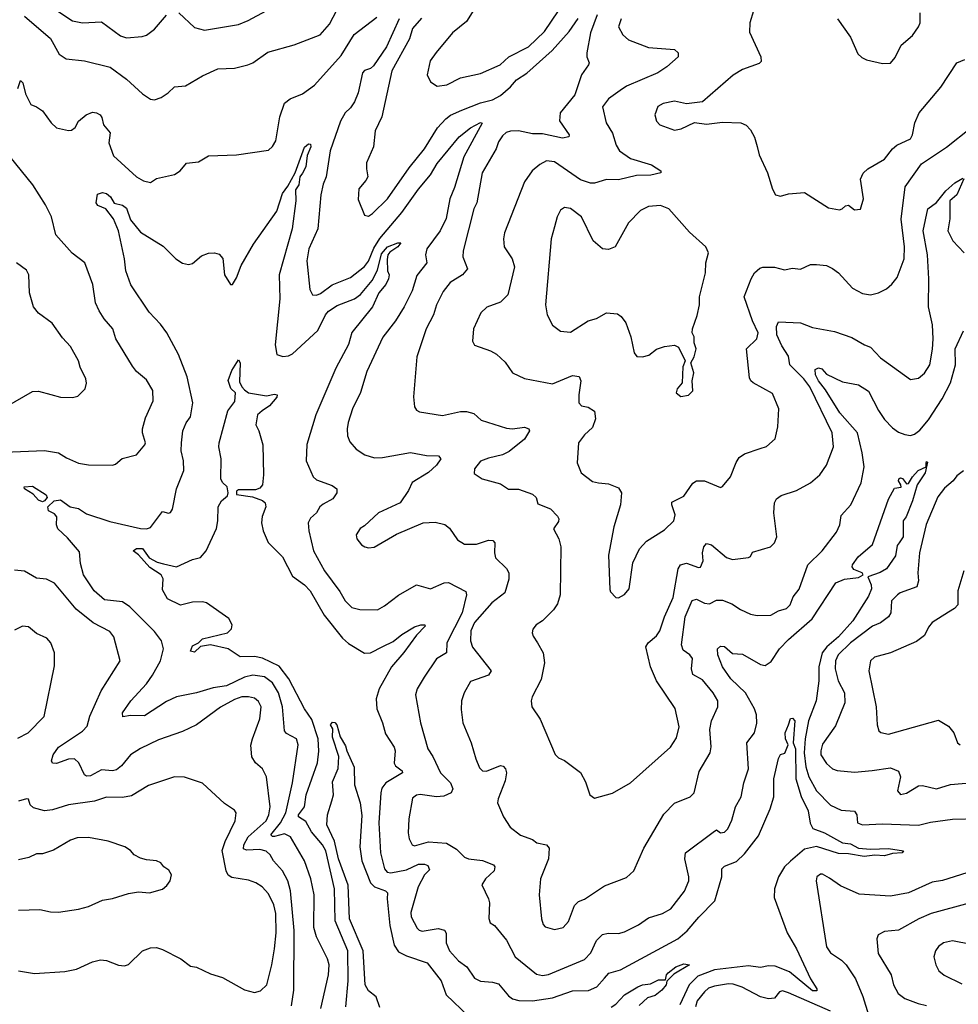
# Model space of a CAD drawing. Extents: x 1246230 to 1426786, y 660032 to 763141.
# Tile 515 of 566: x 1355992 to 1360683, y 738208 to 743131. Entities that reach past the tile are written whole.
import ezdxf

# ---------------------------------------------------------------- set-up
doc = ezdxf.new("R2010")
doc.units = 0

msp = doc.modelspace()

# ---------------------------------------------------------------- linework, layer by layer
at = {"layer": '0CON10XD'}
for points in [[(1356015, 743148.1), (1356145, 743036.5), (1356189.6, 742959.6), (1356224, 742935), (1356315, 742925.4), (1356444.3, 742894.3), (1356525, 742833.5), (1356605, 742760.8), (1356645, 742734), (1356665, 742730), (1356697.9, 742742.1), (1356734.3, 742765.7), (1356765, 742796), (1356820.7, 742800.7), (1356905, 742851.2), (1356982.5, 742885), (1357065, 742888.6), (1357132.5, 742905), (1357156.2, 742915), (1357231.3, 742968.7), (1357364.1, 743005.9), (1357493.8, 743056.2), (1357540.4, 743109.6), (1357595, 743213.1)], [(1358289.4, 743225), (1358225, 743122), (1358154.7, 743065.3), (1358073, 742967), (1358043.6, 742925), (1358028.5, 742855), (1358045, 742820.8), (1358078.3, 742798.3), (1358126.7, 742805), (1358195, 742840.6), (1358295, 742862.2), (1358394, 742905), (1358435.7, 742945), (1358535, 742996), (1358615, 743072.3), (1358684, 743175)], [(1355982.3, 742787.7), (1355995, 742826.7), (1356007.8, 742815), (1356020.9, 742760.9), (1356046.7, 742706.7), (1356075, 742696.2), (1356105, 742675.7), (1356148.2, 742615), (1356175, 742590), (1356235, 742576.9), (1356251.3, 742578.7), (1356268.3, 742591.7), (1356285.6, 742624.4), (1356324.4, 742655.6), (1356355, 742668.6), (1356375, 742666), (1356393.3, 742655), (1356402.3, 742642.3), (1356410.8, 742605), (1356443.3, 742565), (1356437.5, 742515), (1356459.7, 742449.7), (1356575, 742346.2), (1356610, 742325), (1356645, 742317.5), (1356675, 742337.5), (1356765, 742356.7), (1356793.9, 742376.1), (1356825, 742413.8), (1356885, 742420.8), (1356935, 742450.6), (1357075, 742455.6), (1357235, 742478.8), (1357255, 742496.7), (1357271.4, 742525), (1357291.2, 742645), (1357315, 742713.1), (1357344.1, 742735.9), (1357405, 742761.2), (1357465, 742803.8), (1357597.9, 742952.1), (1357663, 743057), (1357776.2, 743143.8)], [(1356176.4, 743176.4), (1356255, 743126.2), (1356305, 743116.2), (1356400.4, 743120.4), (1356495, 743050), (1356525, 743040), (1356603.2, 743046.8), (1356625.5, 743054.5), (1356666.1, 743083.9), (1356725, 743154.2)], [(1356786.2, 743165), (1356865, 743092), (1356915, 743078.6), (1357085, 743106.4), (1357133.2, 743126.8), (1357224.2, 743175)], [(1358878.8, 743155), (1358844.2, 743065.8), (1358826.8, 742965), (1358826.7, 742945), (1358838, 742915), (1358834.2, 742905), (1358799.4, 742855), (1358766.2, 742755), (1358693.1, 742665), (1358689.4, 742625), (1358738, 742555), (1358736.2, 742545), (1358705, 742539.5), (1358605, 742560.6), (1358555, 742560), (1358485, 742574.7), (1358445, 742573.8), (1358423, 742567), (1358405, 742550), (1358385, 742520), (1358373.1, 742485), (1358302.7, 742365), (1358277.1, 742215), (1358261.5, 742185), (1358208.5, 741975), (1358206.7, 741945), (1358230, 741885), (1358205.7, 741855), (1358143.5, 741816.5), (1358108.7, 741771.3), (1358075, 741706), (1358059.5, 741655), (1358022.7, 741585), (1357976.2, 741445), (1357959.4, 741245), (1357964.2, 741195), (1357975, 741178.8), (1357990, 741170), (1358105, 741152.7), (1358195, 741172.7), (1358225, 741172.2), (1358261.2, 741161.2), (1358298.5, 741128.5), (1358425, 741088.2), (1358454.3, 741085.7), (1358515, 741093.8), (1358536.1, 741086.1), (1358540, 741075), (1358515, 741034), (1358437.6, 740972.4), (1358405, 740955.4), (1358335, 740939.2), (1358295, 740922.9), (1358264.2, 740885), (1358262.7, 740862.7), (1358303.3, 740835), (1358395, 740810), (1358435, 740783.8), (1358485, 740784), (1358555, 740759.2), (1358572.7, 740742.7), (1358581.1, 740711.1), (1358644.2, 740685), (1358679.3, 740649.3), (1358686, 740635), (1358685, 740622.5), (1358660, 740585), (1358685.7, 740535.7), (1358695.7, 740495.7), (1358693.1, 740255), (1358679.8, 740210.2), (1358659.4, 740180.6), (1358605, 740126), (1358573.3, 740105), (1358556.4, 740083.6), (1358553.3, 740065), (1358558.3, 740048.3), (1358580, 740015), (1358608.6, 739965), (1358615.6, 739915), (1358597.4, 739832.6), (1358552.5, 739745), (1358548, 739725), (1358552, 739695), (1358593.6, 739633.6), (1358667.7, 739457.7), (1358685, 739440), (1358715, 739426.7), (1358795, 739366.7), (1358820.3, 739320.3), (1358840.8, 739255), (1358865, 739238.8), (1358955, 739264.2), (1359045.4, 739314.6), (1359245, 739494), (1359275, 739540), (1359288.1, 739595), (1359267.6, 739687.6), (1359174.5, 739825), (1359145.3, 739895.3), (1359121.3, 739995), (1359132.9, 740015), (1359175, 740049.5), (1359191.5, 740075), (1359214.6, 740145), (1359257.3, 740242.7), (1359283.5, 740385), (1359294.5, 740405), (1359325, 740413.1), (1359385, 740391.5), (1359395, 740393.3), (1359408.6, 740425), (1359405.3, 740465), (1359410.4, 740495), (1359425, 740511.9), (1359450, 740505), (1359525, 740441.2), (1359555, 740431.2), (1359635, 740441.2), (1359643.8, 740446.2), (1359655, 740468), (1359744.6, 740495.4), (1359764.3, 740515), (1359775.6, 740545), (1359760.9, 740665), (1359764.4, 740715), (1359774.2, 740735), (1359797.6, 740752.4), (1359875, 740777.5), (1359944, 740816), (1359990.6, 740855), (1360023.8, 740903.8), (1360059.4, 740995), (1360052.3, 741065), (1359941.1, 741295), (1359910.3, 741335), (1359840.9, 741405), (1359835, 741448), (1359800.8, 741500.8), (1359776.3, 741555), (1359775, 741597.5), (1359785, 741620), (1359894.7, 741614.7), (1359955, 741591.8), (1360065, 741572.2), (1360151.7, 741541.7), (1360213.8, 741505), (1360245, 741494.3), (1360295, 741440.8), (1360445, 741331.2), (1360485, 741338.8), (1360515, 741363.8), (1360541.1, 741405), (1360553.7, 741483.7), (1360558.1, 741535), (1360553.5, 741605), (1360534.7, 741695), (1360536.5, 741835), (1360529.4, 741955), (1360507.6, 742075), (1360531.5, 742185), (1360575, 742216.9), (1360620.5, 742275), (1360666.5, 742315), (1360705, 742338.1)], [(1359660, 743175), (1359641.2, 743115), (1359639.3, 743069.3), (1359696.2, 742945), (1359698.3, 742921.7), (1359687.7, 742912.3), (1359605, 742882.9), (1359557, 742853), (1359405, 742721.2), (1359325, 742710), (1359265, 742724.2), (1359207.7, 742712.3), (1359182.1, 742697.9), (1359166, 742655), (1359175, 742623.3), (1359191.2, 742605), (1359265, 742579.2), (1359297.5, 742585), (1359365, 742616.7), (1359425, 742608.8), (1359505, 742619.2), (1359595.6, 742615.6), (1359623.2, 742603.2), (1359645, 742581.2), (1359665, 742543.3), (1359677.9, 742497.9), (1359687.8, 742455), (1359730, 742365), (1359754.2, 742284.2), (1359770, 742255), (1359795, 742248.8), (1359835, 742260), (1359915, 742267.5), (1360035, 742190.8), (1360088.8, 742181.2), (1360102.5, 742185), (1360119.3, 742200.7), (1360135, 742203.3), (1360165, 742181.2), (1360195, 742183.3), (1360208.8, 742235), (1360194.1, 742334.1), (1360207, 742363), (1360231.2, 742385), (1360315, 742433.3), (1360354.4, 742485), (1360376.7, 742503.3), (1360443.5, 742535), (1360454.4, 742555), (1360465.4, 742615), (1360487.8, 742665), (1360595.4, 742794.6), (1360675, 742915.6), (1360715, 742932.3)], [(1360305, 742911.5), (1360345, 742914.3), (1360368.3, 742941.7), (1360397, 743003), (1360455, 743052), (1360484.5, 743095), (1360492.1, 743115), (1360492.7, 743165)], [(1357887.6, 743135), (1357825.3, 742995), (1357760, 742900), (1357745, 742887.6), (1357715, 742877.2), (1357704.7, 742865), (1357683.2, 742765), (1357665, 742720.8), (1357645, 742690.5), (1357617.7, 742665), (1357595, 742623.1), (1357543.1, 742475), (1357522.7, 742345), (1357508, 742308), (1357496.4, 742255), (1357481.5, 742085), (1357437.1, 741985), (1357426.2, 741925), (1357442, 741782), (1357455, 741756.2), (1357475, 741754.3), (1357495, 741762.5), (1357554.2, 741805.8), (1357645, 741841.5), (1357715, 741897.7), (1357735, 741922.9), (1357761.9, 741988.1), (1357792.2, 742037.8), (1357902.4, 742167.6), (1357985, 742283.8), (1358045, 742356.2), (1358078.4, 742411.6), (1358188.5, 742545), (1358245, 742590), (1358295, 742616.9), (1358303.3, 742613.3), (1358210.8, 742445), (1358165, 742292), (1358141.2, 742235), (1358123, 742137), (1358093.8, 742075), (1358026.9, 741985), (1358019.6, 741955), (1358026, 741915), (1357977.3, 741852.7), (1357952.7, 741775), (1357912.5, 741695), (1357869.6, 741625), (1357805.9, 741544.1), (1357727.4, 741372.6), (1357695, 741266.2), (1357654.5, 741185), (1357632.6, 741117.4), (1357629.1, 741085), (1357630.7, 741050.7), (1357641.1, 741021.1), (1357673.8, 740983.8), (1357716.1, 740956.1), (1357765, 740940.8), (1357805, 740942.2), (1357945, 740967.3), (1358025, 740952), (1358085, 740950), (1358096.2, 740935), (1358075, 740904), (1358035, 740866.2), (1357952.8, 740817.2), (1357935, 740776.7), (1357893.8, 740715), (1357785, 740665.8), (1357715, 740600), (1357693, 740587), (1357673.8, 740555), (1357676.2, 740535), (1357700, 740505), (1357717.5, 740495), (1357735, 740490), (1357763.9, 740493.9), (1357875, 740558.6), (1358007.5, 740615), (1358069.1, 740619.1), (1358116.3, 740606.3), (1358139.3, 740589.3), (1358180.2, 740530.2), (1358215, 740509.4), (1358275, 740508.5), (1358335, 740527.8), (1358356.9, 740526.9), (1358367.1, 740515), (1358364.6, 740465), (1358370.5, 740440.5), (1358425, 740386.9), (1358436.1, 740365), (1358436, 740334), (1358416.7, 740265), (1358350.9, 740215), (1358265, 740116.2), (1358246.7, 740075), (1358245.3, 740025.3), (1358255, 739994.3), (1358348.5, 739875), (1358335, 739853.9), (1358245, 739821.4), (1358212.5, 739765), (1358200, 739725), (1358198.3, 739681.7), (1358206.9, 739615), (1358248.6, 739515), (1358271.4, 739435)], [(1358000.6, 743139.4), (1357955, 743086.9), (1357940.7, 743035), (1357852.5, 742875), (1357801.5, 742645), (1357768.9, 742575), (1357760.8, 742495), (1357725.6, 742415), (1357724.3, 742385), (1357732, 742345), (1357722.2, 742327.8), (1357687.1, 742285), (1357682.8, 742232.8), (1357714.3, 742154.3), (1357735, 742149.2), (1357755, 742161.4), (1357830.8, 742235), (1357939, 742391), (1358015.4, 742485), (1358080.2, 742589.8), (1358120.9, 742635), (1358145, 742653.2), (1358201.7, 742678.3), (1358295, 742715.8), (1358355, 742730), (1358395, 742752.9), (1358444.8, 742795.2), (1358475, 742830.4), (1358526.5, 742863.5), (1358653.2, 742976.8), (1358737.5, 743072.5), (1358783, 743137)], [(1358997.7, 743135), (1358985.5, 743095), (1359006.2, 743056.2), (1359035, 743031.1), (1359135, 742991.5), (1359265, 742982.5), (1359282.5, 742965), (1359282.5, 742945), (1359226, 742895), (1359180.8, 742865), (1359025, 742798.4), (1358992.2, 742777.8), (1358934.3, 742735), (1358904.5, 742695.5), (1358922.9, 742615), (1358953.9, 742563.9), (1358973.5, 742503.5), (1358989.5, 742475), (1359045, 742436.9), (1359150, 742405), (1359196.7, 742375), (1359196.7, 742365), (1359145.9, 742354.1), (1359075, 742352.5), (1358985, 742329.6), (1358925, 742332.5), (1358865, 742314), (1358845, 742314.3), (1358795, 742331.2), (1358665, 742419.6), (1358625, 742425.5), (1358592.2, 742407.8), (1358552.5, 742375), (1358515, 742321.2), (1358414.4, 742065), (1358409.4, 742035), (1358412.9, 741995), (1358453.3, 741935), (1358464.5, 741895), (1358431.5, 741755), (1358395, 741718.9), (1358326.6, 741693.4), (1358296, 741665), (1358259.2, 741585), (1358254.2, 741524.2), (1358265, 741503.3), (1358345, 741476), (1358375, 741459.2), (1358418.3, 741418.3), (1358455, 741366), (1358515, 741337.5), (1358655, 741310), (1358755, 741352.2), (1358787.4, 741347.4), (1358796.4, 741325), (1358786.2, 741255), (1358787.1, 741215), (1358799.7, 741199.7), (1358832.9, 741192.9), (1358864.2, 741174.2), (1358870, 741135), (1358855, 741091.4), (1358814.7, 741055.3), (1358784.3, 741015), (1358778.1, 740915), (1358798.6, 740865), (1358855, 740822), (1358885.3, 740814.7), (1358935, 740810), (1358985, 740790), (1358999.4, 740765), (1358994.5, 740705), (1358961.9, 740595), (1358934.1, 740454.1), (1358941.7, 740281.7), (1358945, 740270), (1358971.7, 740241.7), (1358985, 740240), (1359015, 740257.5), (1359038, 740285), (1359056, 740415), (1359090, 740485), (1359125, 740523.8), (1359215, 740580), (1359261.2, 740625), (1359267.8, 740655), (1359250.6, 740705), (1359251.9, 740718.1), (1359311.5, 740748.5), (1359355.9, 740814.1), (1359374.3, 740825.7), (1359415, 740825.7), (1359495, 740792.5), (1359505, 740797.5), (1359544.4, 740845.6), (1359572.2, 740917.8), (1359588.6, 740941.4), (1359615, 740961.1), (1359692.4, 740987.6), (1359725, 740997.5), (1359768, 741035), (1359780.8, 741095), (1359786.7, 741185), (1359755, 741262), (1359658.6, 741315), (1359645.4, 741325.4), (1359640.2, 741340.2), (1359624.2, 741485), (1359676.5, 741535), (1359683.1, 741565), (1359654.7, 741624.7), (1359612.5, 741745), (1359647.1, 741835), (1359665, 741865.7), (1359691.2, 741888.8), (1359706.3, 741893.7), (1359765, 741894.4), (1359815, 741881.2), (1359855, 741888), (1359895, 741884.2), (1359945, 741907.5), (1359975, 741907.1), (1360025, 741902.5), (1360055, 741887.1), (1360084, 741865), (1360155, 741788.6), (1360205, 741762.5), (1360245, 741755.8), (1360285, 741765.7), (1360325, 741785.7), (1360351.4, 741808.6), (1360377.2, 741842.8), (1360411.8, 741935), (1360413.8, 741995), (1360397, 742133), (1360417.8, 742295), (1360499.7, 742410.3), (1360625, 742493.3), (1360745, 742590)], [(1360078.8, 743135), (1360143.6, 743043.6), (1360180.9, 742960.9), (1360201.3, 742941.3), (1360225, 742930), (1360305, 742911.5)], [(1357497.2, 738187.3), (1357534.7, 738355), (1357537.8, 738405), (1357530.8, 738435), (1357474.8, 738544.8), (1357462.6, 738592.6), (1357463.3, 738755), (1357447.3, 738835), (1357415.4, 738925), (1357344.8, 739044.8), (1357315, 739059.6), (1357265, 739046.1), (1357255, 739046.1), (1357247.6, 739055), (1357295.8, 739115), (1357321.3, 739165), (1357354.7, 739315), (1357383.3, 739505), (1357375.4, 739535.4), (1357325, 739562.2), (1357315.5, 739575), (1357304.7, 739694.8), (1357284.7, 739765), (1357255.2, 739815.2), (1357214.4, 739845), (1357156.6, 739853.4), (1357115, 739844.3), (1357025, 739800.5), (1356959.2, 739790.8), (1356875.3, 739765.3), (1356775, 739745.4), (1356725, 739722.3), (1356615, 739650.5), (1356545, 739651.2), (1356507.5, 739645), (1356506, 739665), (1356547.1, 739725), (1356625, 739809.6), (1356656.1, 739853.9), (1356695.8, 739925), (1356711.1, 739985), (1356699.6, 740025), (1356665, 740071.5), (1356542.5, 740195), (1356505, 740220), (1356415, 740230.8), (1356364.6, 740275), (1356309.7, 740355), (1356295, 740412.5), (1356290.9, 740470.9), (1356230.6, 740540.6), (1356182.9, 740585), (1356175.7, 740605), (1356176.5, 740645), (1356165, 740660.6), (1356134.7, 740674.7), (1356131.5, 740695), (1356164.1, 740725.9), (1356195, 740730.5), (1356244.6, 740695), (1356286.2, 740686.2), (1356325, 740660.5), (1356442.1, 740622.1), (1356595, 740586.5), (1356625, 740585.6), (1356645, 740591.9), (1356705, 740672.5), (1356735, 740663.3), (1356745, 740667.5), (1356755.8, 740684.2), (1356775.6, 740785), (1356812.2, 740877.8), (1356810.9, 740925), (1356798.7, 740975), (1356800.4, 741015), (1356807.3, 741075), (1356823.1, 741115), (1356845.3, 741144.7), (1356857.8, 741215), (1356829.1, 741345), (1356785, 741457.5), (1356726.2, 741565), (1356695, 741608.1), (1356638.1, 741668.1), (1356547.1, 741805), (1356522.5, 741875), (1356515.4, 741935), (1356484.7, 742075), (1356461.2, 742135), (1356422.7, 742185), (1356381.9, 742201.9), (1356373.6, 742215), (1356380.6, 742259.4), (1356405, 742267.3), (1356425, 742262.9), (1356445.2, 742245.2), (1356463.8, 742213.8), (1356505, 742203.6), (1356525, 742187.9), (1356545, 742130), (1356595, 742068.5), (1356708.7, 741998.7), (1356771.5, 741935), (1356805, 741913.8), (1356835, 741907.5), (1356855, 741911.4), (1356900.2, 741949.8), (1356935, 741964.2), (1356965, 741966.2), (1356988.3, 741958.3), (1357007.5, 741937.5), (1357016, 741855), (1357045, 741807.5), (1357055, 741806.7), (1357075, 741840), (1357098.6, 741901.4), (1357160.6, 742009.4), (1357276.3, 742173.7), (1357305, 742261.4), (1357332, 742298), (1357368.2, 742365), (1357415, 742493.1), (1357435, 742510.5), (1357445, 742508), (1357447.2, 742495), (1357428.4, 742451.6), (1357421.7, 742395), (1357405, 742364.2), (1357392.5, 742345), (1357386.1, 742305), (1357370.4, 742279.6), (1357372.2, 742225), (1357353.2, 742085), (1357289.2, 741855), (1357291.3, 741735), (1357268.9, 741505), (1357276.7, 741456.7), (1357307.3, 741447.3), (1357335, 741450.4), (1357355, 741460), (1357482.5, 741577.5), (1357520.2, 741655), (1357535, 741673.5), (1357578.2, 741701.8), (1357665, 741734.7), (1357695, 741757.1), (1357752.7, 741827.3), (1357780.8, 741879.2), (1357799.3, 741960.7), (1357830.6, 741995), (1357881.2, 742015), (1357896, 742015), (1357882.1, 741995), (1357841.4, 741968.6), (1357831.4, 741955), (1357827.6, 741932.4), (1357830.8, 741875), (1357838.8, 741855), (1357835.3, 741835), (1357822.4, 741807.6), (1357786.9, 741765), (1357755.5, 741695), (1357652.4, 741567.6), (1357635, 741507.5), (1357571.8, 741388.2), (1357471.5, 741155), (1357426.8, 741006.8), (1357422.9, 740925), (1357459.2, 740845), (1357475, 740830.8), (1357552.7, 740802.7), (1357576.2, 740785), (1357577.5, 740765), (1357557.5, 740735), (1357507.9, 740707.9), (1357491.3, 740695), (1357475, 740665.6), (1357445, 740639.4), (1357432.9, 740615), (1357436.4, 740575), (1357459.4, 740475), (1357515.6, 740375), (1357592.4, 740272.4), (1357618, 740225), (1357651.7, 740191.7), (1357692.1, 740182.1), (1357779.3, 740180.7), (1357815, 740200), (1357885.6, 740254.4), (1357975, 740305.8), (1358045, 740285.6), (1358113.3, 740315), (1358135, 740316.9), (1358222.1, 740272.1), (1358224.5, 740255), (1358203.2, 740165), (1358126.1, 740015), (1358125.3, 739964.7), (1358075, 739935.7), (1358013.8, 739843.8), (1357978.6, 739785), (1357970.6, 739755), (1357994.5, 739615), (1358032.2, 739485), (1358056.9, 739446.9), (1358095, 739365.6), (1358145.7, 739315), (1358155.8, 739285), (1358148, 739265), (1358112.2, 739247.8), (1358075, 739244.7), (1357993.2, 739256.8), (1357975, 739253.1), (1357955, 739238), (1357937.1, 739135), (1357933.8, 739065), (1357938.5, 739035), (1357952.5, 739005), (1357965, 738999.4), (1358035, 739020.9), (1358125, 739013.5), (1358175, 738983.3), (1358215, 738943.8), (1358235.3, 738935.3), (1358305, 738926.9), (1358359.4, 738905), (1358367.3, 738895), (1358363.8, 738875), (1358320, 738835), (1358301.4, 738805), (1358335.4, 738735.4), (1358340.6, 738715), (1358337.3, 738637.3), (1358343.8, 738615), (1358365, 738602), (1358425, 738529.2), (1358468.1, 738445), (1358575, 738357.8), (1358605, 738352.1), (1358635, 738357.3), (1358815, 738432.2), (1358846.2, 738465), (1358875, 738526.9), (1358905, 738556.7), (1358933, 738563), (1358985, 738561.9), (1359015, 738570.6), (1359084, 738605), (1359135, 738639.4), (1359205, 738662.2), (1359245.6, 738685), (1359315, 738772.9), (1359335.6, 738825), (1359336.5, 738845), (1359316.5, 738935), (1359320, 738965), (1359458.3, 739068.3), (1359475, 739080.9), (1359495, 739065.6), (1359515, 739067.8), (1359530.5, 739085), (1359551.9, 739128.1), (1359569.4, 739195), (1359598.6, 739245), (1359610.6, 739315), (1359634.5, 739385), (1359625.5, 739515), (1359664, 739566), (1359676.8, 739613.2), (1359674.2, 739655), (1359664.1, 739685), (1359619.8, 739765), (1359546.1, 739835), (1359504.6, 739895), (1359480.6, 739955), (1359479.7, 739985), (1359495, 739997.9), (1359515, 739996.7), (1359555, 739962.5), (1359605, 739958.1), (1359695, 739906.2), (1359717.9, 739902.1), (1359748.1, 739921.9), (1359789.7, 739985), (1359835, 740032.3), (1359952.8, 740135), (1360070.5, 740315), (1360115, 740333.4), (1360185, 740341.8), (1360208.2, 740355), (1360203.1, 740365), (1360161.5, 740381.5), (1360152.5, 740395), (1360154.4, 740405), (1360182.9, 740445), (1360255, 740507.1), (1360335, 740733.8), (1360365, 740788.8), (1360397, 740793), (1360396.7, 740805), (1360384.5, 740824.5), (1360386, 740835), (1360395, 740840.6), (1360405, 740837.5), (1360425, 740810), (1360435, 740812), (1360454.7, 740845.3), (1360483.3, 740876.7), (1360522.5, 740895), (1360522.9, 740915), (1360525, 740922.5), (1360529.3, 740919.3), (1360518.2, 740865), (1360476.9, 740805), (1360454, 740725), (1360422.1, 740645), (1360407.9, 740625), (1360407.8, 740545), (1360387.1, 740515), (1360378.3, 740501.7), (1360369.1, 740450.9), (1360323.5, 740385), (1360293, 740367), (1360230.8, 740345), (1360248.2, 740305), (1360249.2, 740285), (1360235, 740249.4), (1360155.7, 740125), (1360085, 740045.6), (1360025.2, 739995), (1360003.4, 739965), (1359985.9, 739895.9), (1359985.9, 739825), (1359973.5, 739725), (1359935, 739625.6), (1359918.2, 739535), (1359912.5, 739465), (1359921.4, 739395), (1359936.7, 739345), (1359974.7, 739275), (1360045, 739202.9), (1360098, 739178), (1360165, 739172.9), (1360175.4, 739155.4), (1360180, 739115), (1360205, 739104.7), (1360305, 739110.2), (1360485, 739103.7), (1360545, 739118.8), (1360655, 739132.9), (1360785, 739136.2)], [(1355915, 740967.9), (1356115, 740977.3), (1356186.2, 740965), (1356225, 740940), (1356285, 740914.3), (1356335, 740905.8), (1356455, 740903.8), (1356470.7, 740909.3), (1356503.2, 740936.8), (1356575, 740955.7), (1356617.5, 741005), (1356620.6, 741015), (1356606, 741065), (1356606, 741085), (1356620.3, 741139.7), (1356658.2, 741225), (1356657, 741277), (1356625, 741330), (1356575, 741372.5), (1356555, 741398), (1356472.2, 741535), (1356456.4, 741585), (1356413.1, 741635), (1356388.5, 741675), (1356370.8, 741715), (1356357.8, 741807.8), (1356316.7, 741915), (1356253.4, 741963.4), (1356172.2, 742055), (1356150, 742145), (1356120.8, 742205), (1356057.8, 742305), (1355944.7, 742444.7)], [(1360710, 742335), (1360675, 742255.5), (1360640.8, 742225), (1360641.2, 742135), (1360630.7, 742075), (1360655.5, 742025), (1360712.2, 741965)], [(1359297, 741247), (1359335, 741253.3), (1359356, 741275), (1359353.3, 741325), (1359360.8, 741365), (1359346.7, 741415), (1359363.3, 741445), (1359372.5, 741485), (1359363.3, 741515), (1359362.5, 741545), (1359353.3, 741565), (1359354, 741585), (1359378.6, 741651.4), (1359389.2, 741705), (1359388.8, 741745), (1359418.8, 741865), (1359422, 741915), (1359433.8, 741965), (1359421.2, 741995), (1359339.3, 742069.3), (1359235.6, 742185), (1359195, 742201.9), (1359135, 742196.7), (1359095, 742176.9), (1359035.4, 742114.6), (1358967.5, 741995), (1358935, 741982), (1358905, 741986.2), (1358858, 742025), (1358799.4, 742145), (1358745, 742187.8), (1358715, 742192.2), (1358695, 742178.6), (1358677.3, 742145), (1358664.5, 742095.5), (1358648.1, 742035), (1358620.6, 741705), (1358627.5, 741655), (1358655, 741603.8), (1358695, 741574), (1358745, 741568.8), (1358833.8, 741625), (1358875, 741637.5), (1358924.5, 741665.5), (1358979.6, 741659.6), (1358997.2, 741647.2), (1359021.4, 741615), (1359045.6, 741545), (1359062.9, 741465), (1359076.9, 741446.9), (1359105, 741445.6), (1359135.5, 741454.5), (1359175, 741484.3), (1359215, 741497.1), (1359264.1, 741504.1), (1359284.2, 741494.2), (1359317.5, 741425), (1359306.2, 741395), (1359302.5, 741315), (1359277.5, 741285), (1359272.5, 741265), (1359297, 741247)], [(1355925, 741196.9), (1356055, 741272), (1356085, 741274), (1356147.1, 741257.1), (1356195, 741244), (1356255, 741241.2), (1356281.7, 741248.3), (1356318, 741285), (1356325.8, 741314.2), (1356322, 741335), (1356293.4, 741393.4), (1356285.4, 741425.4), (1356245, 741496.2), (1356205, 741540), (1356154.2, 741614.2), (1356085, 741663.3), (1356060, 741695), (1356040, 741765), (1356037.1, 741855), (1356025, 741878.8), (1355976.2, 741915)], [(1358271.4, 739435), (1358289.4, 739389.4), (1358305, 739374.5), (1358325, 739373.8), (1358395, 739401.1), (1358407.9, 739397.9), (1358420, 739385), (1358424.6, 739365), (1358418.4, 739325), (1358382.7, 739235), (1358380, 739215), (1358409.4, 739145), (1358443, 739093), (1358495, 739054.2), (1358555, 739031.4), (1358576.7, 739015), (1358624.6, 739004.6), (1358638.8, 738988.8), (1358635.6, 738935), (1358594.4, 738835), (1358588.1, 738755), (1358599.5, 738635), (1358607.4, 738607.4), (1358618, 738595), (1358665, 738582.5), (1358708.1, 738591.9), (1358735, 738622), (1358765, 738701.2), (1358785, 738722.5), (1358815, 738734), (1358915, 738800), (1359025, 738841.2), (1359061.2, 738875), (1359111.7, 738988.3), (1359211.8, 739158.2), (1359265, 739212.9), (1359343.3, 739245), (1359362.5, 739265), (1359388.1, 739371.9), (1359443.3, 739465), (1359447.1, 739495), (1359441.2, 739581.2), (1359449.2, 739625), (1359481.5, 739695), (1359480.5, 739725), (1359457.8, 739765), (1359405, 739830.9), (1359356.5, 739856.5), (1359348.9, 739885), (1359355, 739936.7), (1359340.8, 739955), (1359308.1, 739978.1), (1359300.4, 740005), (1359318.7, 740145), (1359353.7, 740226.3), (1359375, 740233.4), (1359415, 740213.9), (1359440.2, 740209.8), (1359475, 740227.8), (1359505, 740229.1), (1359550.8, 740210.8), (1359595, 740181.5), (1359645, 740158.6), (1359677.7, 740152.3), (1359745.6, 740154.4), (1359784.1, 740175.9), (1359825, 740187.1), (1359842.7, 740205), (1359857.8, 740245), (1359887.2, 740282.8), (1359930.6, 740405), (1360001.9, 740475), (1360075, 740568), (1360091.5, 740605), (1360097.4, 740652.6), (1360146.5, 740705), (1360196.9, 740815), (1360213.2, 740895), (1360203.4, 740965), (1360179.4, 741065), (1360091.2, 741165), (1360019.6, 741279.6), (1359983.7, 741325), (1359969.4, 741355), (1359967.3, 741382.7), (1359985, 741390.5), (1360000.4, 741385), (1360025, 741358.5), (1360105, 741320), (1360185, 741305.6), (1360235, 741274.3), (1360285, 741176.9), (1360315, 741132.7), (1360355, 741090.9), (1360385, 741069.2), (1360416.4, 741056.4), (1360445, 741052.2), (1360465, 741058.2), (1360491.2, 741078.8), (1360535, 741130.5), (1360601.8, 741235), (1360644, 741316), (1360668.4, 741405), (1360667.2, 741485), (1360708.9, 741575)], [(1357622.3, 738195), (1357632.9, 738325), (1357631.7, 738475), (1357568, 738625), (1357564.5, 738784.5), (1357521, 738975), (1357505, 739005.9), (1357450.6, 739070.6), (1357421.7, 739121.7), (1357385.4, 739145.4), (1357384.7, 739155), (1357414.7, 739195), (1357422.9, 739255), (1357479.6, 739415), (1357486.2, 739473.8), (1357483, 739535), (1357452.3, 739632.3), (1357414.7, 739685), (1357336.1, 739835), (1357288.4, 739898.4), (1357205, 739939.2), (1357165, 739946.9), (1357093.3, 739945), (1357034.2, 739985), (1356945.3, 740005.3), (1356895, 739997.1), (1356865, 739968.6), (1356845, 739974.4), (1356855, 740000.7), (1356885.5, 740014.5), (1356905, 740035.3), (1357030, 740065), (1357050, 740085), (1357052.9, 740105), (1357036.2, 740136.2), (1356925, 740215.6), (1356905, 740220.6), (1356855, 740218.1), (1356795, 740204.2), (1356730, 740235), (1356705, 740280), (1356708.8, 740335), (1356698.8, 740355), (1356642.8, 740392.7), (1356585, 740455.4), (1356558.5, 740475), (1356575, 740487.4), (1356605, 740486.2), (1356639.5, 740439.5), (1356678.7, 740418.7), (1356710.7, 740410.7), (1356775.4, 740394.6), (1356855, 740432.5), (1356895, 740442.5), (1356923.1, 740475), (1356975, 740586.7), (1356982.7, 740625), (1356984.4, 740695), (1357000, 740725), (1357029.5, 740750.5), (1357033.8, 740765), (1357028.8, 740795), (1357005, 740817.1), (1356997.1, 740835), (1356998.4, 740935), (1356986.7, 740995), (1356988.1, 741015), (1357031.4, 741175), (1357067.7, 741222.3), (1357070.6, 741265), (1357046.9, 741286.9), (1357033, 741327), (1357052.7, 741377.3), (1357085, 741430), (1357093.8, 741415), (1357090.8, 741320.8), (1357101.2, 741295), (1357115, 741280), (1357136, 741266), (1357225, 741250), (1357265, 741258.9), (1357279.2, 741255), (1357276.7, 741243.3), (1357240.2, 741199.8), (1357204, 741175), (1357180, 741155), (1357172.5, 741105), (1357187.5, 741075), (1357207.5, 741005), (1357210.8, 740855), (1357205.4, 740804.6), (1357191.2, 740788.8), (1357169.7, 740780.3), (1357085, 740779.5), (1357075, 740773.8), (1357075, 740756.2), (1357155, 740745.6), (1357205, 740726.9), (1357218, 740715), (1357222.5, 740695), (1357203.8, 740646.2), (1357200.9, 740615), (1357207.8, 740575), (1357233.3, 740516.7), (1357305, 740445.7), (1357355, 740348.8), (1357415, 740305.4), (1357443.3, 740275), (1357512.8, 740152.8), (1357605, 740038.5), (1357635, 740012.1), (1357715, 739963.6), (1357745, 739965.4), (1357807, 739997), (1357858.5, 740021.5), (1357902.4, 740057.6), (1357965, 740095.3), (1357996, 740106), (1358016.7, 740105), (1358018.6, 740098.6), (1357975, 740053.8), (1357912.4, 739967.6), (1357850, 739895), (1357789.1, 739785), (1357773.3, 739735), (1357777.1, 739685), (1357805.3, 739615.3), (1357819.4, 739559.4), (1357863.3, 739493.3), (1357867.9, 739475), (1357863.5, 739413.5), (1357870.8, 739400.8), (1357903.1, 739375), (1357904.4, 739365), (1357821.2, 739315), (1357801.7, 739288.3), (1357795.9, 739265), (1357787.4, 739115), (1357795.8, 738965.8), (1357815.3, 738885.3), (1357828.5, 738868.5), (1357847.5, 738865), (1357925, 738880.3), (1357985, 738908.4), (1358015, 738908.9), (1358031.5, 738901.5), (1358039.3, 738880.7), (1358014.6, 738855), (1357983.8, 738795), (1357947, 738667), (1357948.6, 738645), (1357978.8, 738588.8), (1357988.2, 738578.2), (1358003.6, 738573.6), (1358084, 738586), (1358115, 738577.8), (1358123.1, 738563.1), (1358123.2, 738515), (1358139.1, 738475), (1358184.3, 738425), (1358226.7, 738395), (1358265, 738339.2), (1358295, 738322.9), (1358355, 738318.9), (1358385, 738310.5), (1358435, 738249.5), (1358455, 738234.6), (1358486.2, 738226.2), (1358555.2, 738225.2), (1358655, 738240.5), (1358755, 738274.3), (1358835, 738277.6), (1358876.8, 738295), (1358915, 738339.2), (1358936.8, 738363.2), (1358995, 738379.7), (1359280.9, 738535), (1359328.5, 738575), (1359386.2, 738643.8), (1359466.2, 738725), (1359502, 738845), (1359500.4, 738885), (1359515, 738898), (1359575, 738921.8), (1359615, 738960.8), (1359685, 739050.6), (1359743.5, 739185), (1359760.4, 739245), (1359760.7, 739335), (1359785, 739437.5), (1359795, 739457.5), (1359815.7, 739464.3), (1359832.2, 739505), (1359820, 739535), (1359817.6, 739565), (1359835, 739606), (1359845, 739636.9), (1359855, 739638.9), (1359865.5, 739625.5), (1359858.4, 739515), (1359869.5, 739485), (1359871.7, 739335), (1359897.3, 739247.3), (1359932.4, 739175), (1359943.1, 739113.1), (1359956.4, 739086.4), (1360014.6, 739064.6), (1360103.8, 739015), (1360145, 739010.5), (1360185, 738988.2), (1360245, 738983.6), (1360335, 738987.3), (1360408.8, 738975), (1360402.5, 738965), (1360355, 738961.9), (1360315, 738950), (1360266.6, 738953.4), (1360212.6, 738947.4), (1360135, 738960.8), (1360085, 738961.5), (1359975, 738996.4), (1359915, 738982.9), (1359845, 738923.2), (1359815, 738895.6), (1359783.9, 738845), (1359764.4, 738785), (1359762.6, 738742.6), (1359828.5, 738565), (1359874.5, 738485), (1359944, 738335), (1359975.3, 738285.3), (1359975.6, 738275), (1359955, 738274.8), (1359839.6, 738369.6), (1359768.1, 738398.1), (1359735, 738400.9), (1359695, 738392.1), (1359635, 738399.7), (1359465, 738380.7), (1359382, 738348), (1359338.2, 738305), (1359290.6, 738205)], [(1360709.2, 740875), (1360675, 740850.8), (1360657.8, 740825), (1360615, 740789.1), (1360580.8, 740745), (1360523.1, 740606.9), (1360489.4, 740465), (1360481.1, 740365), (1360484.5, 740325), (1360475.5, 740295), (1360392.2, 740265), (1360378.5, 740255), (1360349.5, 740225), (1360345.5, 740165), (1360334.7, 740145.3), (1360295, 740115.5), (1360255, 740099.2), (1360144.9, 740015.1), (1360083.3, 739955), (1360070, 739925), (1360068.4, 739885), (1360082.7, 739825), (1360113.9, 739765), (1360115.4, 739715), (1360069.8, 739600.2), (1360005, 739508.8), (1359995.5, 739475), (1359996.4, 739455), (1360025, 739411.4), (1360055, 739385.7), (1360077.6, 739377.6), (1360165, 739368.2), (1360253.1, 739376.9), (1360345, 739390), (1360385, 739373.3), (1360394, 739345), (1360379.2, 739275), (1360395, 739256.2), (1360425, 739264.2), (1360485, 739300), (1360505, 739302), (1360575, 739285.7), (1360645, 739306.7), (1360818.6, 739321.4)], [(1356105, 740720), (1356085, 740728.6), (1356059, 740759), (1356015.3, 740785), (1356014.4, 740795), (1356055, 740798.6), (1356124, 740755), (1356128.3, 740741.8), (1356115, 740724.5), (1356105, 740720)], [(1357350.3, 738199.7), (1357362, 738278), (1357363.7, 738576.3), (1357345.8, 738775), (1357331.2, 738825), (1357305, 738874.4), (1357260.9, 738925), (1357243.6, 738955), (1357223.3, 738973.3), (1357191.4, 738981.4), (1357125, 738977.9), (1357109.6, 738985), (1357111.2, 739005), (1357133.4, 739045), (1357223.3, 739125), (1357236.6, 739155), (1357244.3, 739195), (1357226, 739346), (1357205.7, 739385), (1357170, 739415), (1357151.1, 739445), (1357146.6, 739503.4), (1357155.3, 739534.7), (1357192.7, 739635), (1357198.2, 739695), (1357185, 739722.5), (1357165, 739738.5), (1357135, 739745.9), (1357101.2, 739745), (1357065, 739732), (1356995, 739693.6), (1356874.6, 739605.4), (1356805, 739571.9), (1356685, 739529.5), (1356595, 739486.4), (1356545, 739454.6), (1356500.4, 739399.6), (1356475, 739380.4), (1356455, 739376), (1356400, 739380), (1356345, 739350.5), (1356325, 739348.1), (1356315, 739356), (1356287.5, 739415), (1356265, 739434.7), (1356235, 739433.5), (1356175, 739411.1), (1356155, 739414.3), (1356150, 739425), (1356158.1, 739455), (1356185, 739492.9), (1356306.3, 739573.6), (1356329.2, 739599.2), (1356341.7, 739648.3), (1356399.6, 739775), (1356494.2, 739925), (1356462.9, 740045), (1356442.6, 740072.6), (1356358, 740115), (1356273, 740183), (1356165, 740314), (1356125, 740332.9), (1356075, 740339.2), (1356015, 740372.9), (1355965, 740378)], [(1360710, 740375), (1360680, 740275), (1360680, 740205), (1360665, 740186.7), (1360635, 740168.8), (1360553.3, 740116.7), (1360535, 740094.3), (1360515, 740052.1), (1360475, 740022.2), (1360345, 739964.5), (1360265, 739942.9), (1360245, 739925.8), (1360236.2, 739875), (1360272.5, 739695), (1360277.5, 739605), (1360285.9, 739575.9), (1360296.1, 739566.1), (1360335, 739559.2), (1360585, 739629.2), (1360635, 739598), (1360660.8, 739565), (1360678.8, 739515), (1360693.3, 739505)], [(1355981.9, 739538.1), (1356034.3, 739565), (1356113.7, 739646.3), (1356165, 739900), (1356165.8, 739965), (1356147.5, 740015), (1356127.9, 740037.9), (1356075, 740061.4), (1356035, 740095.6), (1356005, 740098), (1355965, 740078)], [(1357791.7, 738191.7), (1357774, 738245), (1357735, 738275.5), (1357718.8, 738305), (1357709.1, 738475), (1357640.6, 738635), (1357633.4, 738803.4), (1357584.3, 738935), (1357564.3, 739024.3), (1357526.9, 739105), (1357530, 739155), (1357551.4, 739225), (1357560, 739255), (1357555, 739320), (1357582.9, 739387.1), (1357586.5, 739446.5), (1357555, 739543.3), (1357556.9, 739585), (1357545.6, 739605), (1357555, 739618.5), (1357567.1, 739617.1), (1357577.5, 739605), (1357593.5, 739545), (1357620.7, 739500.7), (1357626, 739475), (1357663, 739393), (1357664.7, 739304.7), (1357693.1, 739215), (1357701.8, 739151.8), (1357691.6, 738995), (1357701.7, 738925), (1357744.4, 738814.4), (1357765, 738794.8), (1357820, 738775), (1357830.5, 738765), (1357827.8, 738735), (1357841.8, 738601.8), (1357863.5, 738503.5), (1357885, 738470), (1357925, 738450), (1358028.1, 738415), (1358098.2, 738325), (1358123.9, 738255), (1358235, 738148.8)], [(1355985, 738375.6), (1356065, 738362.2), (1356217.7, 738372.3), (1356275, 738384.3), (1356355, 738420), (1356395, 738429.5), (1356425, 738427.5), (1356485, 738403.8), (1356515, 738400), (1356535, 738407.5), (1356605, 738475.6), (1356645, 738490), (1356675, 738491.5), (1356705, 738482.2), (1356796.2, 738435), (1356845, 738398), (1356875, 738393.1), (1356945, 738360), (1357005, 738341.1), (1357115, 738279.4), (1357165, 738267.5), (1357195, 738275.7), (1357226.2, 738305), (1357252.4, 738405), (1357265.2, 738485), (1357273.9, 738565), (1357271.1, 738661.1), (1357261.4, 738705), (1357235, 738760), (1357203.1, 738795), (1357172.5, 738815), (1357135, 738828.5), (1357052, 738842), (1357033.9, 738853.9), (1357023.4, 738875), (1357003, 738977), (1357018, 739022), (1357068, 739125), (1357073.8, 739165), (1357065, 739178.8), (1357015, 739212), (1356905, 739314), (1356815, 739342.9), (1356764.6, 739345.4), (1356635, 739301.9), (1356549.7, 739250.3), (1356505, 739242.3), (1356425, 739243.8), (1356365, 739223.3), (1356235, 739204.6), (1356155, 739180), (1356115, 739175.5), (1356060.3, 739190.3), (1356044, 739205), (1356035, 739233.3), (1356025, 739235.8), (1355985, 739222.9)], [(1355985, 738678), (1356092.3, 738682.3), (1356145, 738670), (1356185, 738669.2), (1356285, 738684), (1356335, 738696.2), (1356405, 738729.2), (1356455, 738737.5), (1356535, 738762), (1356585, 738770), (1356640, 738765), (1356705.9, 738784.1), (1356727.7, 738802.3), (1356743.3, 738825), (1356750, 738855), (1356737.7, 738877.7), (1356712.5, 738895), (1356697.5, 738915), (1356675, 738926), (1356625, 738930), (1356595, 738939.2), (1356564.4, 738954.4), (1356545, 738976.7), (1356517.5, 738995), (1356434.3, 739024.3), (1356335, 739041.9), (1356279.1, 739040.9), (1356245, 739028.6), (1356160.9, 738979.1), (1356105, 738960.8), (1356075, 738960.8), (1356038, 738942), (1355985, 738930)], [(1360725.3, 738864.7), (1360605, 738826.8), (1360552.1, 738817.9), (1360435, 738764.5), (1360345, 738748.8), (1360188, 738758), (1360095, 738799.5), (1360038.8, 738838.8), (1360005, 738859.2), (1359995, 738858.8), (1359976.7, 738845), (1359972, 738825), (1360023.6, 738495), (1360044.4, 738465), (1360098.7, 738428.7), (1360122.3, 738405), (1360169.6, 738335), (1360206.4, 738246.4), (1360234.7, 738154.7)], [(1360737, 738713), (1360548.3, 738661.7), (1360485.3, 738634.7), (1360385, 738579.1), (1360315, 738572.2), (1360282.5, 738555), (1360275.7, 738535), (1360282, 738462), (1360347.3, 738355), (1360360, 738305), (1360382.4, 738262.4), (1360416.6, 738236.6), (1360482.3, 738212.3), (1360525, 738202.3)], [(1360747.6, 738507.6), (1360655, 738524.4), (1360610, 738515), (1360583.8, 738496.2), (1360569.2, 738475), (1360561.4, 738445), (1360570.8, 738405), (1360585.8, 738375), (1360613.1, 738353.1), (1360700.8, 738310.8)], [(1358947.3, 738192.7), (1358971.4, 738208.6), (1359014.2, 738255), (1359081.2, 738295), (1359105, 738305.6), (1359145, 738310.6), (1359185, 738330.4), (1359220, 738330), (1359224.5, 738355), (1359232.9, 738365), (1359271.4, 738395), (1359310.6, 738410.6), (1359340, 738405), (1359261.7, 738358.3), (1359227, 738323), (1359222.5, 738305), (1359201.1, 738278.9), (1359167.6, 738252.4), (1359129.9, 738240.1), (1359087.5, 738202.5)], [(1360045, 738173.7), (1359835, 738264.6), (1359805, 738274.4), (1359789.4, 738270.6), (1359765, 738238.1), (1359735, 738234.6), (1359695, 738244.6), (1359602.8, 738292.7), (1359558.3, 738308.3), (1359535, 738310.3), (1359465, 738299.1), (1359435, 738287.7), (1359415, 738269.6), (1359377.5, 738225), (1359369.5, 738195)]]:
    msp.add_lwpolyline(points, dxfattribs=at)

doc.saveas('drawing.dxf')
